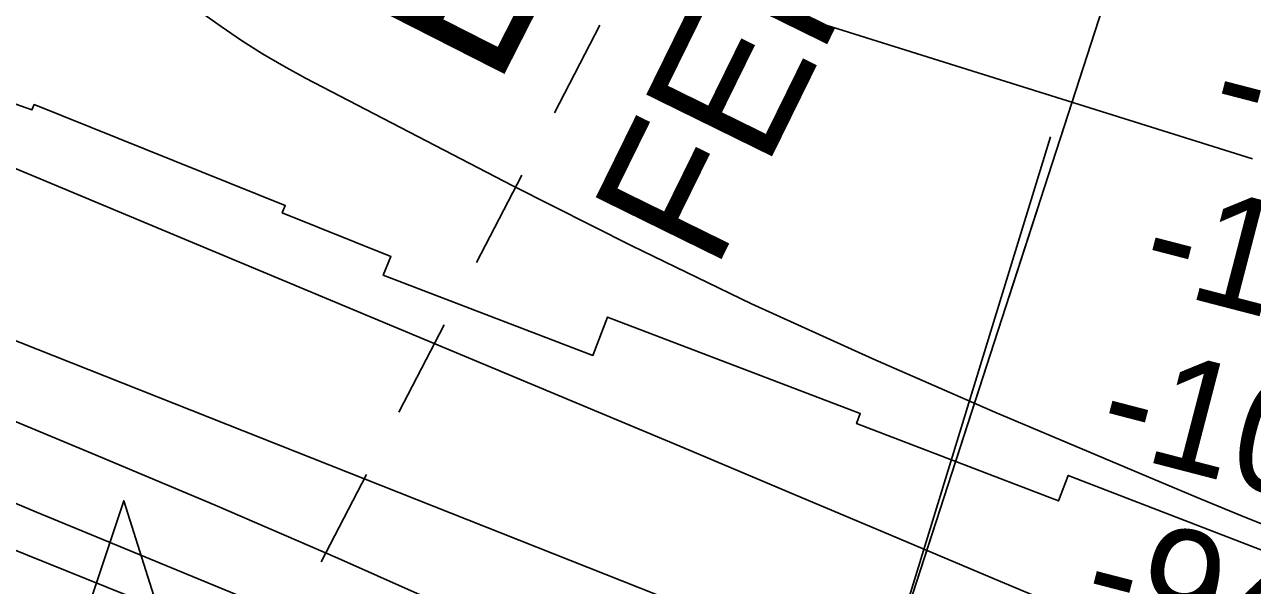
# Model space of a CAD drawing. Extents: x 3677843 to 3715951, y 511991 to 537744.
# Drawn here: x 3711202 to 3711929, y 519897 to 520229 of the extents above; entities that cross this region are included whole.
import ezdxf

# ---------------------------------------------------------------- set-up
doc = ezdxf.new("R2010")
doc.units = 0
for name, color, linetype in [('V-CHAN-NAID', 7, 'Continuous'), ('V-RIVR-FERY', 7, 'Continuous'), ('V-RIVR-FERY-IDEN', 7, 'Continuous'), ('V-RIVR-RANG', 7, 'Continuous'), ('V-RRAP-RVMT', 7, 'Continuous'), ('V-TOPO-MAJR', 7, 'Continuous'), ('V-TOPO-MINR', 7, 'Continuous')]:
    doc.layers.add(name, color=color, linetype=linetype)

msp = doc.modelspace()

# ---------------------------------------------------------------- linework, layer by layer
at = {"layer": 'V-CHAN-NAID'}
msp.add_lwpolyline([(3711248.78, 519883.43), (3711239.19, 519883.49), (3711260.32, 519946.98), (3711280.54, 519883.2), (3711270.95, 519883.27), (3711269.38, 519883.85), (3711267.28, 519884.47), (3711265.24, 519884.92), (3711263.21, 519885.23), (3711262.04, 519885.34), (3711260.5, 519885.42), (3711258.78, 519885.42), (3711257.41, 519885.35), (3711255.51, 519885.15), (3711254.14, 519884.93), (3711252.36, 519884.54), (3711250.83, 519884.12), (3711249.79, 519883.79)], close=True, dxfattribs=at)
at = {"layer": 'V-RIVR-FERY'}
for points in [[(3711661.25, 519687.27), (3713010.37, 523852.35)], [(3711515.3, 520176.84), (3711542.14, 520228.6)], [(3711815.17, 520162.46), (3711833.13, 520217.92)], [(3711469.3, 520088.16), (3711496.14, 520139.91)], [(3711784.38, 520067.42), (3711802.35, 520122.88)], [(3711423.3, 519999.48), (3711450.15, 520051.23)], [(3711753.6, 519972.38), (3711771.56, 520027.85)], [(3711377.31, 519910.8), (3711404.15, 519962.55)], [(3711722.81, 519877.34), (3711740.78, 519932.81)]]:
    msp.add_lwpolyline(points, dxfattribs=at)
at = {"layer": 'V-RIVR-RANG'}
msp.add_line((3711538.86, 519283.05), (3711809.16, 520162.44), dxfattribs=at)
at = {"layer": 'V-RRAP-RVMT'}
msp.add_lwpolyline([(3711968.98, 519904.22), (3711819.56, 519961.95), (3711813.77, 519946.84), (3711694.23, 519992.7), (3711696.47, 519998.58), (3711546.8, 520055.81), (3711538.18, 520033.08), (3711414.03, 520080.5), (3711418.49, 520091.66), (3711354.18, 520117.6), (3711355.91, 520121.77), (3711207.2, 520181.63), (3711205.97, 520178.52), (3711080.73, 520222.71), (3711082.53, 520227.71)], dxfattribs=at)
at = {"layer": 'V-TOPO-MAJR'}
for points in [[(3711928.73, 520149.42), (3711361.5, 520327.54)], [(3711306.04, 520236.47), (3711317.99, 520227.92), (3711330.12, 520219.67), (3711342.47, 520211.76), (3711355.13, 520204.38), (3711368.01, 520197.34), (3711490.64, 520133.6), (3711561.09, 520098.06), (3711632.08, 520063.65), (3711703.87, 520030.97), (3711776.2, 519999.42), (3711874.91, 519957.78), (3711898.32, 519947.99), (3711921.76, 519938.29), (3711945.27, 519928.74)], [(3710698.74, 520114.23), (3710760.99, 520089.58), (3710823.26, 520065), (3710885.58, 520040.52), (3710947.93, 520016.12), (3711001.02, 519995.38), (3711036.81, 519981.34), (3711072.58, 519967.21), (3711108.3, 519952.97), (3711143.98, 519938.64), (3711427.06, 519824.46), (3711497.11, 519796.45), (3711567.27, 519768.72), (3711637.6, 519741.42), (3711708.04, 519714.39), (3711814.15, 519674.05), (3711831.69, 519667.63), (3711849.33, 519661.51), (3711867.12, 519655.83), (3711885.01, 519650.45), (3712033.79, 519607.7)]]:
    msp.add_lwpolyline(points, dxfattribs=at)
at = {"layer": 'V-TOPO-MINR'}
for points in [[(3710419.31, 520447.96), (3710940.61, 520244.81), (3710973.88, 520231.85), (3711007.15, 520218.91), (3711040.42, 520205.98), (3711073.7, 520193.07), (3711106.93, 520180.03), (3711140.09, 520166.82), (3711173.14, 520153.34), (3711206.12, 520139.69), (3711530.56, 520003.92), (3711591.9, 519978.22), (3711653.23, 519952.47), (3711714.54, 519926.66), (3711775.82, 519900.82), (3711859, 519865.69), (3711878.71, 519857.45), (3711898.46, 519849.3), (3711918.27, 519841.28), (3711938.11, 519833.35)], [(3710371.71, 520377.91), (3710989.57, 520124.62), (3711009.52, 520116.47), (3711029.48, 520108.34), (3711049.46, 520100.26), (3711069.45, 520092.22), (3711101.76, 520079.25), (3711105.6, 520077.71), (3711109.45, 520076.17), (3711113.3, 520074.64), (3711117.15, 520073.11), (3711647.36, 519862.99), (3711685.81, 519847.77), (3711724.27, 519832.58), (3711762.75, 519817.42), (3711801.23, 519802.29), (3711857.44, 519780.23), (3711867.85, 519776.22), (3711878.3, 519772.29), (3711888.79, 519768.48), (3711899.31, 519764.77), (3712047.51, 519713.44)], [(3710730.58, 520181.79), (3711050.31, 520053.82), (3711073.01, 520044.68), (3711095.68, 520035.49), (3711118.31, 520026.21), (3711140.92, 520016.88), (3711241.72, 519975.03), (3711314.52, 519944.3), (3711387.07, 519913), (3711459.26, 519880.86), (3711531.19, 519848.14), (3711858.55, 519696.93), (3712481.95, 519530.69)], [(3711188.47, 519948.66), (3711208.62, 519940.29), (3711228.77, 519931.94), (3711640.77, 519761.92), (3711676.06, 519747.63), (3711711.47, 519733.67), (3711747.07, 519720.19), (3711782.8, 519707.04), (3711839.14, 519686.72), (3711846.82, 519684.05), (3711854.53, 519681.5), (3711862.29, 519679.12), (3711870.1, 519676.86), (3712258.31, 519569.23)]]:
    msp.add_lwpolyline(points, dxfattribs=at)

# ---------------------------------------------------------------- texts
at = {"layer": 'V-CHAN-NAID'}
msp.add_text('BANK LANDING (88.7) (4)', height=100, rotation=63.05401, dxfattribs=at).set_placement((3711480.79, 520189.98))
at = {"layer": 'V-RIVR-FERY-IDEN'}
msp.add_text('FERRY', height=83, rotation=63.82608, dxfattribs=at).set_placement((3711610.29, 520081.94))
at = {"layer": 'V-RIVR-RANG'}
for s, p in [('-94', (3711901.17, 520167.79)), ('-104', (3711860.02, 520075.15)), ('-107', (3711834.44, 519978.47)), ('-94', (3711825.21, 519877.57))]:
    msp.add_text(s, height=67, rotation=345.47339, dxfattribs=at).set_placement(p)

doc.saveas('drawing.dxf')
